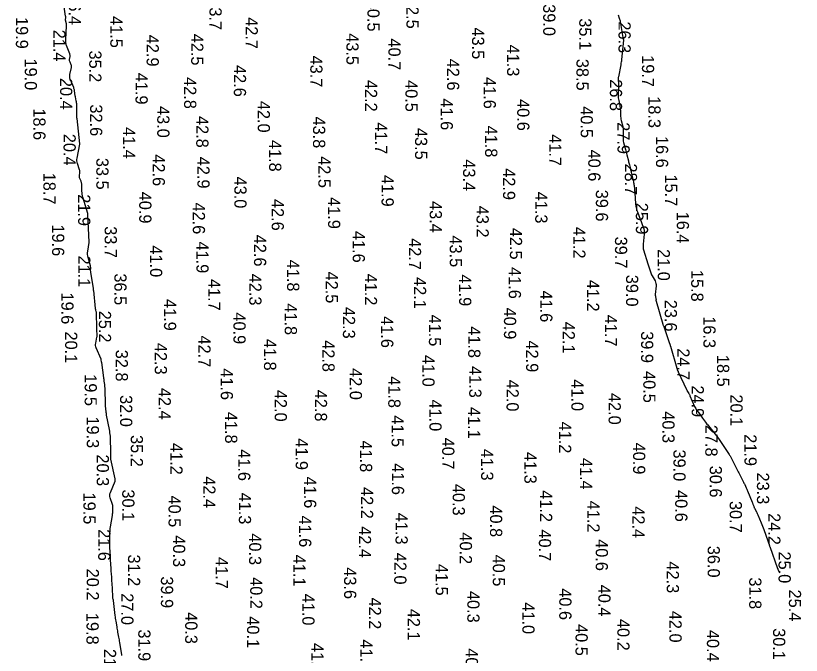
# Model space of a CAD drawing. Extents: x 1178573 to 1187098, y 693282 to 751751.
# Drawn here: x 1181019 to 1181824, y 698377 to 699032 of the extents above; entities that cross this region are included whole.
import ezdxf

# ---------------------------------------------------------------- set-up
doc = ezdxf.new("R2010")
doc.units = 0
for name, color, linetype in [('V-HYDS-MAJR', 7, 'Continuous'), ('V-HYDS-SOUN', 7, 'Continuous'), ('V-HYDS-SOUN-EXSS', 7, 'Continuous')]:
    doc.layers.add(name, color=color, linetype=linetype)

msp = doc.modelspace()

# ---------------------------------------------------------------- linework, layer by layer
at = {"layer": 'V-HYDS-MAJR'}
for points in [[(1181127.55, 698377.11), (1181127.5, 698377.57), (1181127.43, 698378.03), (1181125.35, 698390.59), (1181125.13, 698391.93), (1181124.9, 698393.28), (1181124.66, 698394.61), (1181124.43, 698395.95), (1181123.46, 698401.31), (1181123.22, 698402.64), (1181122.98, 698403.98), (1181122.75, 698405.32), (1181122.51, 698406.66), (1181121.48, 698412.48), (1181121.24, 698413.89), (1181121.02, 698415.31), (1181120.82, 698416.74), (1181120.64, 698418.16), (1181118.81, 698433.6), (1181118.77, 698433.89), (1181118.72, 698434.18), (1181118.67, 698434.47), (1181118.62, 698434.76), (1181118.33, 698436.17), (1181118.3, 698436.34), (1181118.27, 698436.5), (1181118.25, 698436.66), (1181118.24, 698436.83), (1181118.19, 698437.49), (1181118.18, 698437.65), (1181118.16, 698437.82), (1181118.15, 698437.98), (1181118.14, 698438.15), (1181117.37, 698451.72), (1181117.3, 698452.95), (1181117.22, 698454.18), (1181117.14, 698455.41), (1181117.06, 698456.63), (1181116.7, 698461.55), (1181116.61, 698462.77), (1181116.53, 698464), (1181116.46, 698465.23), (1181116.39, 698466.46), (1181115.92, 698475.12), (1181115.82, 698476.87), (1181115.73, 698478.63), (1181115.65, 698480.38), (1181115.57, 698482.13), (1181115.25, 698489.35), (1181115.19, 698491), (1181115.15, 698492.65), (1181115.14, 698494.3), (1181115.15, 698495.95), (1181115.25, 698502.54), (1181115.3, 698504.19), (1181115.42, 698505.83), (1181115.6, 698507.46), (1181115.84, 698509.09), (1181117.73, 698520.56), (1181117.87, 698521.5), (1181117.98, 698522.44), (1181118.06, 698523.38), (1181118.12, 698524.33), (1181118.27, 698528.12), (1181118.27, 698529.06), (1181118.18, 698529.99), (1181118.01, 698530.91), (1181117.74, 698531.81), (1181115.44, 698538.64), (1181115.09, 698540.07), (1181115.01, 698541.49), (1181115.2, 698542.9), (1181115.66, 698544.3), (1181120.54, 698555.74), (1181120.61, 698555.92), (1181120.66, 698556.12), (1181120.7, 698556.31), (1181120.71, 698556.51), (1181120.72, 698557.32), (1181120.72, 698557.52), (1181120.71, 698557.72), (1181120.68, 698557.92), (1181120.64, 698558.12), (1181116.27, 698578.13), (1181116.15, 698578.76), (1181116.07, 698579.4), (1181116.02, 698580.05), (1181116.01, 698580.7), (1181116.05, 698583.29), (1181116.05, 698583.94), (1181116.06, 698584.59), (1181116.05, 698585.24), (1181116.04, 698585.89), (1181115.8, 698599.96), (1181115.78, 698600.71), (1181115.73, 698601.45), (1181115.67, 698602.19), (1181115.58, 698602.92), (1181115.18, 698605.87), (1181115.07, 698606.61), (1181114.96, 698607.34), (1181114.83, 698608.07), (1181114.69, 698608.8), (1181111.82, 698623.48), (1181111.67, 698624.29), (1181111.53, 698625.1), (1181111.41, 698625.91), (1181111.31, 698626.72), (1181110.93, 698629.98), (1181110.84, 698630.79), (1181110.78, 698631.61), (1181110.72, 698632.42), (1181110.69, 698633.24), (1181110.15, 698651.25), (1181110.11, 698652.12), (1181110.05, 698653), (1181109.97, 698653.87), (1181109.86, 698654.75), (1181109.39, 698658.23), (1181109.27, 698659.1), (1181109.15, 698659.97), (1181109.03, 698660.84), (1181108.91, 698661.71), (1181106.75, 698677.2), (1181106.71, 698677.51), (1181106.66, 698677.81), (1181106.62, 698678.12), (1181106.58, 698678.42), (1181106.39, 698679.64), (1181106.34, 698679.94), (1181106.27, 698680.23), (1181106.17, 698680.52), (1181106.06, 698680.81), (1181101.2, 698692.16), (1181100.78, 698693.37), (1181100.55, 698694.6), (1181100.53, 698695.85), (1181100.69, 698697.12), (1181101.94, 698703.21), (1181102.08, 698704.01), (1181102.16, 698704.81), (1181102.19, 698705.61), (1181102.16, 698706.42), (1181101.94, 698709.67), (1181101.89, 698710.49), (1181101.84, 698711.3), (1181101.81, 698712.11), (1181101.79, 698712.93), (1181101.45, 698727.71), (1181101.43, 698728.13), (1181101.38, 698728.55), (1181101.31, 698728.97), (1181101.21, 698729.38), (1181100.77, 698731.03), (1181100.66, 698731.44), (1181100.58, 698731.85), (1181100.51, 698732.27), (1181100.46, 698732.7), (1181098.54, 698750.91), (1181098.52, 698751.11), (1181098.5, 698751.31), (1181098.48, 698751.51), (1181098.46, 698751.71), (1181098.37, 698752.51), (1181098.34, 698752.71), (1181098.32, 698752.91), (1181098.29, 698753.11), (1181098.26, 698753.31), (1181095.61, 698769.34), (1181095.53, 698769.91), (1181095.47, 698770.49), (1181095.45, 698771.07), (1181095.45, 698771.65), (1181095.52, 698773.98), (1181095.51, 698774.56), (1181095.46, 698775.14), (1181095.37, 698775.71), (1181095.24, 698776.27), (1181092.88, 698784.75), (1181092.52, 698786.36), (1181092.34, 698787.98), (1181092.34, 698789.6), (1181092.51, 698791.24), (1181093.94, 698800.15), (1181094.02, 698800.8), (1181094.06, 698801.46), (1181094.05, 698802.12), (1181094.01, 698802.78), (1181093.73, 698805.42), (1181093.67, 698806.08), (1181093.61, 698806.74), (1181093.57, 698807.4), (1181093.54, 698808.06), (1181092.66, 698828.23), (1181092.66, 698828.3), (1181092.65, 698828.38), (1181092.65, 698828.46), (1181092.65, 698828.53), (1181092.65, 698828.83), (1181092.64, 698828.91), (1181092.64, 698828.98), (1181092.63, 698829.06), (1181092.62, 698829.13), (1181092.55, 698829.58), (1181092.53, 698829.68), (1181092.51, 698829.78), (1181092.48, 698829.88), (1181092.45, 698829.98), (1181087.47, 698846.66), (1181087.09, 698848.11), (1181086.8, 698849.58), (1181086.61, 698851.06), (1181086.5, 698852.56), (1181086.24, 698860.06), (1181086.18, 698860.82), (1181086.05, 698861.56), (1181085.86, 698862.28), (1181085.6, 698862.99), (1181084.42, 698865.84), (1181084.18, 698866.54), (1181084.03, 698867.24), (1181083.98, 698867.96), (1181084.01, 698868.69), (1181084.34, 698871.64), (1181084.38, 698872.37), (1181084.34, 698873.1), (1181084.23, 698873.82), (1181084.04, 698874.53), (1181081.86, 698881.15), (1181081.51, 698882.49), (1181081.34, 698883.85), (1181081.35, 698885.21), (1181081.54, 698886.59), (1181084.44, 698900.79), (1181084.44, 698900.8), (1181084.45, 698900.82), (1181084.45, 698900.83), (1181084.45, 698900.85), (1181084.46, 698900.91), (1181084.46, 698900.92), (1181084.46, 698900.94), (1181084.46, 698900.95), (1181084.46, 698900.97), (1181084.43, 698901.05), (1181084.43, 698901.07), (1181084.42, 698901.09), (1181084.42, 698901.11), (1181084.42, 698901.13), (1181081.49, 698927.03), (1181081.44, 698927.48), (1181081.4, 698927.93), (1181081.36, 698928.37), (1181081.33, 698928.82), (1181081.21, 698930.61), (1181081.18, 698931.06), (1181081.17, 698931.51), (1181081.15, 698931.95), (1181081.15, 698932.4), (1181081.17, 698941.26), (1181081.15, 698942.25), (1181081.07, 698943.23), (1181080.93, 698944.21), (1181080.75, 698945.19), (1181079.8, 698949.48), (1181079.64, 698950.25), (1181079.5, 698951.03), (1181079.37, 698951.8), (1181079.27, 698952.58), (1181078.88, 698955.7), (1181078.76, 698956.48), (1181078.58, 698957.24), (1181078.35, 698957.98), (1181078.07, 698958.71), (1181074.69, 698966.7), (1181074.24, 698968.05), (1181074.01, 698969.42), (1181074, 698970.81), (1181074.21, 698972.22), (1181075.83, 698979.27), (1181075.94, 698979.99), (1181075.93, 698980.7), (1181075.8, 698981.4), (1181075.55, 698982.09), (1181074.31, 698984.83), (1181074.06, 698985.51), (1181073.91, 698986.21), (1181073.86, 698986.91), (1181073.91, 698987.64), (1181074.33, 698990.55), (1181074.39, 698991.28), (1181074.36, 698991.99), (1181074.23, 698992.69), (1181074.02, 698993.39), (1181070.86, 699001.72), (1181070.34, 699003.35), (1181070, 699005.01), (1181069.85, 699006.69), (1181069.88, 699008.41), (1181070.8, 699021.69), (1181070.81, 699022.27), (1181070.79, 699022.86), (1181070.71, 699023.44), (1181070.59, 699024.02), (1181069.95, 699026.58), (1181069.86, 699027.02), (1181069.8, 699027.47), (1181069.77, 699027.92), (1181069.78, 699028.37), (1181069.88, 699030.18), (1181069.9, 699030.64), (1181069.89, 699031.09), (1181069.86, 699031.54), (1181069.81, 699031.99), (1181066.08, 699058.48)], [(1181636.05, 699033.16), (1181637.16, 699029.83), (1181637.42, 699028.99), (1181637.65, 699028.15), (1181637.85, 699027.3), (1181638.01, 699026.44), (1181640.91, 699010.02), (1181640.95, 699009.8), (1181640.99, 699009.58), (1181641.03, 699009.37), (1181641.07, 699009.15), (1181641.24, 699008.29), (1181641.28, 699008.08), (1181641.29, 699007.86), (1181641.3, 699007.64), (1181641.28, 699007.43), (1181639.3, 698987.55), (1181639.28, 698987.38), (1181639.27, 698987.2), (1181639.27, 698987.03), (1181639.26, 698986.86), (1181639.27, 698986.17), (1181639.27, 698986), (1181639.25, 698985.82), (1181639.23, 698985.65), (1181639.21, 698985.48), (1181638.82, 698983.52), (1181638.75, 698983.14), (1181638.67, 698982.75), (1181638.6, 698982.37), (1181638.53, 698981.98), (1181636.24, 698969.83), (1181636.11, 698968.98), (1181636.02, 698968.14), (1181635.99, 698967.29), (1181636, 698966.44), (1181636.16, 698963.03), (1181636.2, 698962.18), (1181636.21, 698961.32), (1181636.22, 698960.47), (1181636.21, 698959.62), (1181636.03, 698950.77), (1181636.04, 698949.48), (1181636.12, 698948.2), (1181636.28, 698946.93), (1181636.52, 698945.66), (1181637.6, 698940.61), (1181637.84, 698939.34), (1181638.02, 698938.06), (1181638.14, 698936.78), (1181638.2, 698935.49), (1181638.32, 698930.31), (1181638.39, 698929.02), (1181638.53, 698927.74), (1181638.74, 698926.47), (1181639.03, 698925.22), (1181640.62, 698919.09), (1181640.91, 698917.75), (1181641.11, 698916.39), (1181641.2, 698915.03), (1181641.19, 698913.66), (1181640.95, 698908.14), (1181640.94, 698906.76), (1181641.03, 698905.4), (1181641.22, 698904.04), (1181641.51, 698902.7), (1181643.36, 698895.39), (1181643.71, 698894.02), (1181644.07, 698892.65), (1181644.43, 698891.27), (1181644.79, 698889.9), (1181646.44, 698883.65), (1181646.7, 698882.66), (1181646.96, 698881.67), (1181647.21, 698880.67), (1181647.47, 698879.68), (1181648.46, 698875.71), (1181648.71, 698874.71), (1181648.95, 698873.72), (1181649.19, 698872.72), (1181649.42, 698871.72), (1181651.57, 698862.43), (1181651.78, 698861.5), (1181651.95, 698860.55), (1181652.1, 698859.61), (1181652.22, 698858.65), (1181652.66, 698854.84), (1181652.76, 698853.88), (1181652.86, 698852.93), (1181652.94, 698851.97), (1181653.01, 698851.01), (1181653.82, 698839.88), (1181653.88, 698839.18), (1181653.97, 698838.48), (1181654.09, 698837.79), (1181654.23, 698837.1), (1181654.86, 698834.35), (1181655.03, 698833.67), (1181655.21, 698832.99), (1181655.42, 698832.31), (1181655.65, 698831.65), (1181657.07, 698827.72), (1181657.39, 698826.84), (1181657.71, 698825.97), (1181658.04, 698825.09), (1181658.38, 698824.23), (1181661.68, 698815.79), (1181662.24, 698814.08), (1181662.59, 698812.34), (1181662.72, 698810.57), (1181662.65, 698808.78), (1181661.6, 698798.3), (1181661.57, 698797.95), (1181661.56, 698797.6), (1181661.55, 698797.25), (1181661.56, 698796.9), (1181661.61, 698795.25), (1181661.62, 698795.02), (1181661.63, 698794.79), (1181661.65, 698794.56), (1181661.66, 698794.32), (1181661.73, 698793.4), (1181661.75, 698793.17), (1181661.79, 698792.94), (1181661.84, 698792.72), (1181661.9, 698792.49), (1181666.24, 698778.27), (1181666.56, 698777.23), (1181666.89, 698776.19), (1181667.23, 698775.15), (1181667.57, 698774.11), (1181668.97, 698769.96), (1181669.35, 698768.94), (1181669.77, 698767.93), (1181670.24, 698766.95), (1181670.75, 698765.99), (1181673.71, 698760.78), (1181674.28, 698759.57), (1181674.66, 698758.32), (1181674.83, 698757.03), (1181674.81, 698755.69), (1181674.04, 698746.88), (1181674.01, 698746.4), (1181674.02, 698745.94), (1181674.07, 698745.47), (1181674.15, 698745), (1181674.67, 698742.63), (1181674.7, 698742.43), (1181674.73, 698742.22), (1181674.74, 698742.02), (1181674.74, 698741.81), (1181674.71, 698740.97), (1181674.71, 698740.76), (1181674.72, 698740.56), (1181674.76, 698740.35), (1181674.81, 698740.15), (1181681.57, 698716.36), (1181681.64, 698716.15), (1181681.72, 698715.95), (1181681.81, 698715.75), (1181681.92, 698715.56), (1181682.38, 698714.8), (1181682.49, 698714.61), (1181682.59, 698714.42), (1181682.67, 698714.22), (1181682.75, 698714.01), (1181688.6, 698696.88), (1181688.68, 698696.63), (1181688.76, 698696.38), (1181688.84, 698696.13), (1181688.91, 698695.88), (1181689.18, 698694.88), (1181689.25, 698694.63), (1181689.32, 698694.38), (1181689.39, 698694.13), (1181689.47, 698693.88), (1181696.12, 698671.45), (1181696.22, 698671.14), (1181696.32, 698670.83), (1181696.43, 698670.52), (1181696.55, 698670.22), (1181697.22, 698668.55), (1181697.25, 698668.48), (1181697.27, 698668.41), (1181697.3, 698668.34), (1181697.33, 698668.27), (1181697.45, 698667.98), (1181697.48, 698667.91), (1181697.51, 698667.84), (1181697.54, 698667.77), (1181697.58, 698667.7), (1181705.97, 698649.64), (1181706.23, 698649.1), (1181706.51, 698648.55), (1181706.81, 698648.02), (1181707.12, 698647.5), (1181708.39, 698645.41), (1181708.69, 698644.89), (1181708.99, 698644.35), (1181709.26, 698643.81), (1181709.51, 698643.26), (1181714.3, 698632.37), (1181714.82, 698631.28), (1181715.4, 698630.21), (1181716.03, 698629.18), (1181716.73, 698628.19), (1181719.64, 698624.28), (1181720.36, 698623.3), (1181721.08, 698622.32), (1181721.8, 698621.34), (1181722.52, 698620.36), (1181725.47, 698616.29), (1181726.2, 698615.28), (1181726.95, 698614.29), (1181727.71, 698613.31), (1181728.49, 698612.34), (1181738.18, 698600.37), (1181738.2, 698600.35), (1181738.21, 698600.32), (1181738.23, 698600.3), (1181738.24, 698600.28), (1181738.3, 698600.19), (1181738.32, 698600.16), (1181738.33, 698600.14), (1181738.35, 698600.12), (1181738.36, 698600.09), (1181738.56, 698599.82), (1181738.6, 698599.77), (1181738.64, 698599.71), (1181738.67, 698599.66), (1181738.71, 698599.61), (1181749.73, 698583), (1181750.15, 698582.35), (1181750.56, 698581.69), (1181750.96, 698581.02), (1181751.34, 698580.35), (1181752.84, 698577.62), (1181753.21, 698576.94), (1181753.57, 698576.25), (1181753.93, 698575.56), (1181754.27, 698574.86), (1181757.54, 698568.16), (1181758.2, 698566.81), (1181758.88, 698565.46), (1181759.56, 698564.13), (1181760.25, 698562.79), (1181764.11, 698555.43), (1181764.51, 698554.65), (1181764.89, 698553.87), (1181765.26, 698553.08), (1181765.61, 698552.28), (1181767.01, 698549.07), (1181767.35, 698548.27), (1181767.7, 698547.46), (1181768.04, 698546.66), (1181768.38, 698545.85), (1181773.27, 698534.17), (1181773.48, 698533.66), (1181773.68, 698533.14), (1181773.88, 698532.62), (1181774.08, 698532.1), (1181774.83, 698530.01), (1181775.03, 698529.49), (1181775.24, 698528.98), (1181775.47, 698528.47), (1181775.72, 698527.97), (1181777.58, 698524.32), (1181777.97, 698523.55), (1181778.34, 698522.76), (1181778.7, 698521.97), (1181779.05, 698521.18), (1181782.51, 698512.99), (1181783.19, 698511.35), (1181783.84, 698509.71), (1181784.47, 698508.05), (1181785.08, 698506.39), (1181789.23, 698494.67), (1181789.4, 698494.18), (1181789.57, 698493.69), (1181789.74, 698493.21), (1181789.9, 698492.72), (1181790.55, 698490.76), (1181790.72, 698490.28), (1181790.89, 698489.79), (1181791.06, 698489.3), (1181791.23, 698488.82), (1181799.34, 698466.39), (1181799.36, 698466.32), (1181799.39, 698466.25), (1181799.41, 698466.18), (1181799.43, 698466.11), (1181799.52, 698465.83), (1181799.54, 698465.76), (1181799.57, 698465.69), (1181799.59, 698465.62), (1181799.62, 698465.55), (1181801.14, 698461.79)]]:
    msp.add_lwpolyline(points, dxfattribs=at)

# ---------------------------------------------------------------- texts
at = {"layer": 'V-HYDS-SOUN'}
for s, p in [('26.4 ', (1181073.03, 699055.31)), ('43.7 ', (1181217.22, 699050.22)), ('40.5 ', (1181379.01, 699048.72)), ('42.5 ', (1181419.03, 699051.58)), ('39.0 ', (1181559.15, 699044.19)), ('41.5 ', (1181115.59, 699032.02)), ('19.9 ', (1181018.84, 699031.06)), ('42.7 ', (1181254.23, 699030.86)), ('35.1 ', (1181596.1, 699029.77)), ('26.3 ', (1181636.31, 699026.56)), ('21.4 ', (1181057.18, 699018.08)), ('43.5 ', (1181486.22, 699020.34)), ('42.9 ', (1181152.79, 699012.88)), ('42.5 ', (1181198.46, 699013.95)), ('43.5 ', (1181357.52, 699014.47)), ('40.7 ', (1181400.52, 699009.11)), ('41.3 ', (1181522.17, 699002.81)), ('35.2 ', (1181094.01, 698996.77)), ('43.7 ', (1181320.5, 698991.56)), ('19.7 ', (1181660.33, 698991.95)), ('19.0 ', (1181027.95, 698988.58)), ('42.6 ', (1181460.66, 698988.34)), ('38.5 ', (1181593.25, 698988.19)), ('42.6 ', (1181242.19, 698981.88)), ('20.4 ', (1181064.14, 698968.7)), ('41.9 ', (1181141.41, 698973.97)), ('42.8 ', (1181191.24, 698969.51)), ('41.6 ', (1181498.16, 698969.58)), ('42.2 ', (1181376.53, 698966.65)), ('40.5 ', (1181417.98, 698966.47)), ('26.8 ', (1181627.5, 698967.31)), ('42.0 ', (1181266.69, 698945.21)), ('41.6 ', (1181454.1, 698947.66)), ('40.6 ', (1181532.51, 698947.04)), ('18.3 ', (1181666.96, 698949.92)), ('18.6 ', (1181036.71, 698937.52)), ('32.6 ', (1181094.91, 698941.56)), ('43.0 ', (1181163.68, 698939.93)), ('40.5 ', (1181597.54, 698939.73)), ('42.8 ', (1181203.68, 698929.68)), ('43.8 ', (1181323.3, 698929.16)), ('41.7 ', (1181386.84, 698923.12)), ('41.8 ', (1181499.68, 698919.84)), ('27.9 ', (1181635.27, 698923.32)), ('20.4 ', (1181067.65, 698911.45)), ('41.4 ', (1181128.67, 698918.37)), ('43.5 ', (1181427.83, 698917.46)), ('41.7 ', (1181565.35, 698911.05)), ('41.8 ', (1181278.35, 698905.21)), ('16.6 ', (1181674.73, 698909.27)), ('40.6 ', (1181605.34, 698895.3)), ('33.5 ', (1181101.25, 698886.81)), ('42.6 ', (1181159.05, 698890.41)), ('42.9 ', (1181204.79, 698887.95)), ('42.5 ', (1181328.74, 698888.55)), ('43.4 ', (1181477.06, 698885.33)), ('28.7 ', (1181642.81, 698881.09)), ('18.7 ', (1181047.04, 698871.64)), ('42.9 ', (1181517.98, 698876.2)), ('43.0 ', (1181242.71, 698867.68)), ('41.9 ', (1181393.51, 698869.38)), ('15.7 ', (1181683.98, 698869.84)), ('21.9 ', (1181082.62, 698849.56)), ('40.9 ', (1181145.21, 698852.16)), ('41.9 ', (1181338.69, 698846.61)), ('41.3 ', (1181550.98, 698852.19)), ('39.6 ', (1181613.12, 698854.16)), ('42.6 ', (1181200.13, 698841.1)), ('42.6 ', (1181280.93, 698844.74)), ('43.4 ', (1181442.84, 698842.62)), ('25.9 ', (1181654.1, 698840.87)), ('43.2 ', (1181490.86, 698837.75)), ('16.4 ', (1181696.06, 698831.69)), ('19.6 ', (1181055.93, 698818.66)), ('33.7 ', (1181109.8, 698816.85)), ('42.5 ', (1181525.04, 698815.19)), ('41.2 ', (1181589.94, 698816.23)), ('42.6 ', (1181262.82, 698808.09)), ('41.6 ', (1181363.97, 698812)), ('43.5 ', (1181463.42, 698807.38)), ('39.7 ', (1181632.7, 698806.19)), ('41.9 ', (1181203.81, 698801.2)), ('42.7 ', (1181421.55, 698804.58)), ('41.0 ', (1181156.33, 698797.15)), ('21.0 ', (1181676.5, 698793.47)), ('21.1 ', (1181082.68, 698786.86)), ('41.8 ', (1181296.76, 698782.57)), ('41.6 ', (1181523.91, 698775.02)), ('36.5 ', (1181119.72, 698768.51)), ('42.3 ', (1181258, 698768.2)), ('42.5 ', (1181336.32, 698770.41)), ('41.2 ', (1181376.4, 698768.29)), ('41.9 ', (1181473, 698767.44)), ('39.0 ', (1181644.02, 698767.09)), ('15.8 ', (1181710.8, 698772.07)), ('41.7 ', (1181215.91, 698762.82)), ('42.1 ', (1181426.71, 698764.71)), ('41.2 ', (1181604.05, 698761.93)), ('41.6 ', (1181556.1, 698751.01)), ('19.6 ', (1181065.38, 698748.94)), ('41.9 ', (1181170.58, 698742.31)), ('41.8 ', (1181294.36, 698737.85)), ('42.3 ', (1181353.93, 698734.18)), ('40.9 ', (1181518.93, 698733.49)), ('25.2 ', (1181103.89, 698730.3)), ('40.9 ', (1181241.77, 698728.57)), ('41.5 ', (1181442.06, 698726.38)), ('41.6 ', (1181393.1, 698724.76)), ('41.8 ', (1181482.32, 698714.39)), ('20.1 ', (1181069.27, 698709.01)), ('42.7 ', (1181205.87, 698704.94)), ('41.8 ', (1181273.07, 698701.47)), ('42.3 ', (1181161.15, 698697.4)), ('42.8 ', (1181332.91, 698700.12)), ('32.8 ', (1181121.13, 698690.34)), ('24.7 ', (1181696.65, 698691.82)), ('18.5 ', (1181737.27, 698685.04)), ('41.6 ', (1181228.77, 698671.38)), ('41.3 ', (1181483.36, 698673.65)), ('19.5 ', (1181089.28, 698665.29)), ('40.5 ', (1181661.72, 698668.51)), ('42.0 ', (1181521.58, 698659.68)), ('41.0 ', (1181587.99, 698660.07)), ('24.9 ', (1181711.29, 698653.83)), ('42.8 ', (1181325.2, 698649.37)), ('42.0 ', (1181626.18, 698646.1)), ('41.0 ', (1181442.58, 698639.4)), ('20.1 ', (1181751.02, 698644.6)), ('41.1 ', (1181482.09, 698631.77)), ('41.8 ', (1181233.24, 698626.76)), ('41.5 ', (1181403.81, 698623.23)), ('40.3 ', (1181681.26, 698627.29)), ('41.2 ', (1181575.44, 698616.79)), ('27.8 ', (1181725.27, 698613.44)), ('35.2 ', (1181136.57, 698603.01)), ('41.9 ', (1181305.52, 698599.73)), ('41.8 ', (1181371.4, 698597.43)), ('40.7 ', (1181455.64, 698600.32)), ('21.9 ', (1181765.36, 698603.83)), ('41.2 ', (1181177.15, 698594.87)), ('41.3 ', (1181495.56, 698588.9)), ('40.9 ', (1181651.25, 698595.23)), ('20.3 ', (1181101.7, 698583.16)), ('41.6 ', (1181246.62, 698588.51)), ('41.3 ', (1181539.82, 698585.65)), ('39.0 ', (1181692.58, 698588.19)), ('41.6 ', (1181404.13, 698574.17)), ('41.4 ', (1181596.98, 698579.63)), ('30.6 ', (1181729.78, 698571.58)), ('42.4 ', (1181210.82, 698560.76)), ('41.6 ', (1181314.17, 698560.49)), ('23.3 ', (1181778.18, 698564.62)), ('42.2 ', (1181372.43, 698549.73)), ('40.3 ', (1181466.4, 698553.01)), ('19.5 ', (1181088.03, 698544.1)), ('30.1 ', (1181127.83, 698547.33)), ('40.5 ', (1181175.27, 698541.11)), ('41.3 ', (1181247.3, 698544.05)), ('41.2 ', (1181555.89, 698546.48)), ('40.6 ', (1181694.42, 698546.68)), ('41.2 ', (1181604.51, 698535.75)), ('30.7 ', (1181750.22, 698535.49)), ('40.8 ', (1181504.66, 698530.96)), ('42.4 ', (1181650.65, 698529.99)), ('41.6 ', (1181309.08, 698520.59)), ('41.3 ', (1181407.84, 698523.38)), ('24.2 ', (1181789.75, 698523.05)), ('42.4 ', (1181370.27, 698509.65)), ('21.6 ', (1181103.18, 698506.68)), ('40.3 ', (1181179.88, 698500.29)), ('40.3 ', (1181257.8, 698502.35)), ('40.2 ', (1181473.7, 698503.33)), ('40.7 ', (1181554.69, 698506.36)), ('40.6 ', (1181612.99, 698496.38)), ('36.0 ', (1181727.68, 698489.57)), ('31.2 ', (1181133.71, 698480.7)), ('41.7 ', (1181223.68, 698478.11)), ('41.1 ', (1181303.12, 698480.53)), ('42.0 ', (1181406.49, 698482.45)), ('40.5 ', (1181507.52, 698480.55)), ('25.0 ', (1181800.32, 698483.76)), ('41.5 ', (1181449.09, 698471.07)), ('42.3 ', (1181685.79, 698473.55)), ('20.2 ', (1181091.45, 698466.16)), ('43.6 ', (1181355.15, 698467.58)), ('39.9 ', (1181167.46, 698458.29)), ('40.2 ', (1181258.91, 698457.5)), ('31.8 ', (1181770.25, 698457.24)), ('40.6 ', (1181575.62, 698446.09)), ('40.4 ', (1181615.64, 698449.74)), ('25.4 ', (1181810.92, 698444.78)), ('27.0 ', (1181126.8, 698441.01)), ('41.0 ', (1181312.33, 698440.55)), ('42.2 ', (1181380.53, 698436.63)), ('40.3 ', (1181481.39, 698443.36)), ('41.0 ', (1181537.79, 698431.69)), ('19.8 ', (1181091.18, 698420.89)), ('40.3 ', (1181192.35, 698421.64)), ('42.1 ', (1181420.41, 698425.05)), ('42.0 ', (1181688.54, 698423)), ('40.1 ', (1181255.72, 698417.37)), ('40.2 ', (1181635.09, 698414.69)), ('31.9 ', (1181144.26, 698403.99)), ('40.5 ', (1181592.26, 698409.42)), ('40.4 ', (1181726.9, 698403.48)), ('30.1 ', (1181794.69, 698405.23)), ('41.1 ', (1181321.63, 698390.01)), ('41.6 ', (1181371.75, 698393.69)), ('21.0 ', (1181109.08, 698383.96)), ('40.7 ', (1181479.85, 698384.6))]:
    msp.add_text(s, height=12.5, rotation=270, dxfattribs=at).set_placement(p)
at = {"layer": 'V-HYDS-SOUN-EXSS'}
for s, p in [('23.6 ', (1181683.75, 698741.49)), ('41.7 ', (1181622.37, 698726.14)), ('42.1 ', (1181579.07, 698718.98)), ('16.3 ', (1181723.32, 698724.6)), ('39.9 ', (1181659.45, 698709.31)), ('42.9 ', (1181541.64, 698699.83)), ('41.0 ', (1181435.36, 698684.97)), ('42.0 ', (1181360.95, 698671.52)), ('41.8 ', (1181400.43, 698663.25)), ('42.4 ', (1181165.09, 698651.28)), ('42.0 ', (1181284.02, 698649.25)), ('32.0 ', (1181125.62, 698643.9)), ('19.3 ', (1181091.5, 698622.04))]:
    msp.add_text(s, height=12.5, rotation=270, dxfattribs=at).set_placement(p)

doc.saveas('drawing.dxf')
